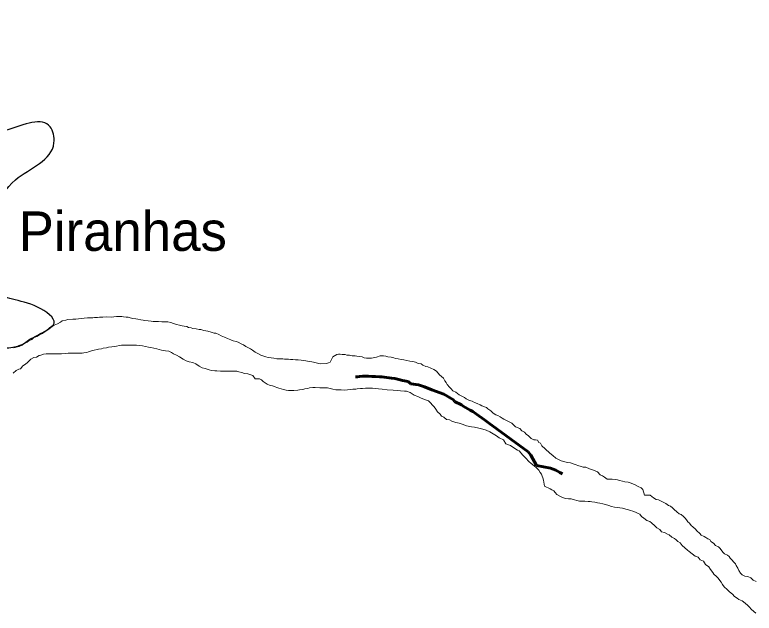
# Model space of a CAD drawing. Extents: x 553962 to 842807, y 8883888 to 9032388.
# Drawn here: x 636363 to 645735, y 8932203 to 8939787 of the extents above; entities that cross this region are included whole.
import ezdxf

# ---------------------------------------------------------------- set-up
doc = ezdxf.new("R2010")
doc.units = 0
doc.header["$LTSCALE"] = 150
doc.linetypes.add('LONG_DASH_SHORT_DASH', pattern=[9.9, 6, -1.2, 1.5, -1.2])
for name, color, linetype, lineweight in [('21', 7, 'Continuous', 25), ('25', 7, 'Continuous', 13), ('7', 7, 'LONG_DASH_SHORT_DASH', 60), ('9', 7, 'Continuous', 90)]:
    doc.layers.add(name, color=color, linetype=linetype, lineweight=lineweight)
doc.layers.add('41', color=7, linetype='Continuous')

msp = doc.modelspace()

# ---------------------------------------------------------------- linework, layer by layer
at = {"layer": '21'}
msp.add_spline([(635677.5, 8935542.3), (635110.6, 8935620.5), (634836.9, 8935855.3), (634709.8, 8936099.8), (634846.6, 8936275.8), (634973.7, 8936735.4), (635032.4, 8937263.6), (634739.1, 8937449.4), (634426.3, 8937517.8), (634700, 8937928.6), (634700, 8938261.1), (634533.8, 8938671.9), (634641.4, 8938906.6), (634768.4, 8938867.5), (634866.2, 8938740.3), (635130.1, 8938750.1), (635188.8, 8938564.3), (635325.6, 8938329.6), (635609.1, 8938251.3), (636273.8, 8938329.6), (636811.4, 8938368.7), (636860.3, 8938163.3), (636371.5, 8937693.9), (636136.9, 8937312.5), (636127.2, 8936784.3), (636156.5, 8936275.8), (636694.1, 8936060.6), (636850.5, 8935855.3), (636821.3, 8935831.4), (636756.6, 8935782.4), (636679.7, 8935742.2), (636611.5, 8935703.8), (636571.3, 8935684.5), (636504.8, 8935639.1), (636420.9, 8935593.6), (636337, 8935576.1), (636239.1, 8935562.1), (636151.7, 8935569.1), (636071.2, 8935593.6), (635990.8, 8935618.1), (635878.9, 8935632.1), (635826.5, 8935633.8), (635795, 8935628.6), (635758.3, 8935612.8), (635712.8, 8935584.8), (635680.9, 8935555.9), (635677.5, 8935542.3)], degree=3, dxfattribs=at)
at = {"layer": '25'}
for points in [[(636346.1, 8935565), (636366.1, 8935569.9), (636398.7, 8935579.7), (636418.7, 8935582.1), (636456.4, 8935599.4), (636479, 8935616.7), (636519.2, 8935636.5), (636539.3, 8935653.9), (636579.5, 8935671.2), (636602.1, 8935691), (636642.3, 8935710.8), (636675, 8935730.6), (636712.6, 8935747.9), (636737.7, 8935762.7), (636770.4, 8935785.1), (636793.1, 8935802.4), (636835.8, 8935834.7), (636863.5, 8935852), (636906.1, 8935869.3), (636941.3, 8935891.6), (636964, 8935908.9), (637009, 8935916.2), (637036.6, 8935923.5), (637099.2, 8935928.1), (637136.7, 8935930.3), (637169.2, 8935935.1), (637214.3, 8935937.3), (637241.8, 8935942.2), (637284.4, 8935946.9), (637304.4, 8935946.8), (637351.9, 8935946.4), (637374.4, 8935948.8), (637412, 8935951.1), (637437, 8935953.4), (637479.5, 8935955.6), (637524.6, 8935960.3), (637584.6, 8935954.9), (637652.2, 8935962), (637672.2, 8935961.8), (637694.7, 8935961.7), (637719.7, 8935961.5), (637742.2, 8935958.9), (637777.1, 8935953.6), (637799.7, 8935953.5), (637824.6, 8935945.8), (637859.6, 8935938.1), (637897, 8935932.8), (637922, 8935927.6), (637959.5, 8935922.4), (637989.5, 8935917.2), (638012, 8935914.5)], [(638012, 8935914.5), (638051.9, 8935909.3), (638091.9, 8935904), (638116.9, 8935901.3), (638154.4, 8935901.1), (638186.9, 8935898.3), (638226.9, 8935895.6), (638259.4, 8935895.4), (638281.9, 8935895.2), (638301.9, 8935895.1), (638341.9, 8935887.3), (638376.8, 8935874.6), (638414.2, 8935861.8), (638449.2, 8935851.6), (638486.6, 8935846.3), (638509.1, 8935841.1), (638544.1, 8935835.9), (638566.5, 8935825.7), (638599, 8935820.5), (638621.5, 8935812.9), (638663.9, 8935805.1), (638701.4, 8935799.8), (638721.4, 8935799.7), (638761.3, 8935786.9), (638808.8, 8935779.1), (638851.2, 8935763.8), (638891.1, 8935753.5), (638913.6, 8935750.8), (638951, 8935733.1), (638978.4, 8935717.9), (639020.8, 8935700.1), (639058.2, 8935684.8), (639103.1, 8935669.5), (639130.5, 8935656.8), (639170.4, 8935646.5), (639195.4, 8935636.3), (639232.7, 8935618.6), (639260.2, 8935605.8), (639290, 8935583.1), (639327.4, 8935565.3), (639349.8, 8935555.2), (639374.7, 8935535), (639412, 8935512.2), (639444.4, 8935494.5), (639481.7, 8935471.7), (639519.2, 8935458.9), (639544.1, 8935451.3), (639576.6, 8935443.5), (639614, 8935438.3), (639646.5, 8935433.1), (639686.5, 8935427.8), (639719, 8935425.1), (639739, 8935424.9), (639761.5, 8935424.8), (639784, 8935422.1), (639814, 8935421.9), (639834, 8935421.8), (639856.5, 8935419.1), (639889, 8935416.4), (639921.5, 8935413.7), (639956.5, 8935413.5), (639991.5, 8935408.2), (640021.5, 8935405.5), (640053.9, 8935400.3), (640093.9, 8935392.5), (640126.4, 8935389.8), (640148.9, 8935384.7), (640183.8, 8935376.9), (640233.7, 8935364.2), (640316.3, 8935366), (640339.2, 8935375.1), (640361.5, 8935385.8), (640394.5, 8935450.6), (640447.2, 8935480.3), (640467.3, 8935485.2), (640487.3, 8935485.1), (640514.8, 8935482.4), (640549.8, 8935479.7), (640572.2, 8935474.5), (640607.2, 8935471.8), (640639.7, 8935466.5), (640677.2, 8935463.8), (640699.7, 8935461.1), (640732.2, 8935455.9), (640767.1, 8935450.7), (640789.6, 8935440.5), (640822, 8935435.3), (640842.1, 8935435.2), (640864.6, 8935435), (640884.6, 8935434.9), (640947.2, 8935447), (640994.9, 8935466.7), (641014.9, 8935466.6), (641037.4, 8935466.4), (641067.3, 8935461.2), (641089.8, 8935453.6), (641132.3, 8935445.8), (641167.2, 8935440.5), (641189.7, 8935432.8), (641224.7, 8935427.6), (641259.6, 8935419.9)], [(638992.5, 8935272.2), (638970, 8935272.3), (638925, 8935272.6), (638897.5, 8935275.3), (638855, 8935278.1), (638825, 8935285.8), (638777.6, 8935303.6), (638737.7, 8935311.4), (638700.3, 8935331.7), (638658.1, 8935364.5), (638618.2, 8935382.3), (638573.2, 8935387.6), (638535.8, 8935402.8), (638495.9, 8935423.1), (638451.1, 8935451), (638413.8, 8935471.2), (638376.4, 8935489), (638351.5, 8935506.7), (638314.1, 8935522), (638274.1, 8935529.8), (638224.2, 8935537.6), (638161.8, 8935553), (638086.8, 8935568.6), (638059.4, 8935576.2), (638019.4, 8935581.5), (637982, 8935591.8), (637947, 8935594.5), (637907, 8935599.8), (637884.5, 8935599.9), (637847, 8935600.2), (637827, 8935600.3), (637792, 8935600.5), (637754.5, 8935600.8), (637714.4, 8935601.1), (637691.9, 8935596.2), (637654.3, 8935588.9), (637631.8, 8935584.1), (637591.7, 8935576.8), (637549.2, 8935574.6), (637524.1, 8935567.3), (637481.5, 8935560), (637461.5, 8935552.7), (637426.4, 8935547.9), (637406.4, 8935543), (637371.3, 8935535.7), (637336.2, 8935528.4), (637298.6, 8935516.2), (637278.5, 8935508.8), (637238.5, 8935504.1), (637215.9, 8935499.2), (637180.9, 8935499.4), (637135.9, 8935499.7), (637105.9, 8935499.9), (637063.4, 8935500.2), (637040.8, 8935497.9), (637000.8, 8935493.1), (636955.8, 8935490.9), (636930.8, 8935491.1), (636890.7, 8935488.8), (636868.2, 8935489), (636830.7, 8935489.2), (636810.7, 8935489.4), (636780.7, 8935489.6), (636760.7, 8935489.7), (636725.6, 8935484.9), (636693, 8935475.1), (636673, 8935467.8), (636640.3, 8935447.9), (636605.2, 8935443.2), (636567.6, 8935420.9), (636524.7, 8935381.1), (636499.6, 8935358.7), (636466.9, 8935336.4), (636436.6, 8935301.6), (636416.5, 8935294.2), (636378.9, 8935276.9), (636343.6, 8935244.6)], [(641259.6, 8935419.9), (641294.6, 8935414.6), (641334.5, 8935404.4), (641369.5, 8935399.1), (641409.5, 8935393.8), (641441.9, 8935383.6), (641474.3, 8935368.4), (641514.3, 8935363.1), (641536.7, 8935345.4), (641574.1, 8935330.2), (641596.6, 8935325), (641636.4, 8935307.2), (641673.8, 8935289.5), (641708.7, 8935271.7), (641748.3, 8935223.9), (641798.1, 8935183.5), (641812.8, 8935148.3), (641832.6, 8935125.7), (641842.5, 8935100.6), (641872.2, 8935067.8), (641894.6, 8935047.7), (641916.9, 8935022.5), (641954.2, 8935002.2), (641994, 8934971.9), (642028.9, 8934954.1), (642063.8, 8934936.4), (642086.2, 8934918.7), (642126, 8934898.4), (642161, 8934890.7), (642188.4, 8934873), (642225.8, 8934860.2), (642260.7, 8934842.4), (642283.1, 8934832.3), (642318, 8934819.5), (642340.5, 8934811.9), (642357.8, 8934791.7), (642395.2, 8934769), (642427.4, 8934736.2), (642462.3, 8934715.9), (642484.8, 8934708.3), (642517.1, 8934690.5), (642539.5, 8934675.4), (642561.9, 8934660.2), (642604.3, 8934642.4), (642661.6, 8934609.5), (642711.2, 8934564.1), (642766.1, 8934543.7), (642790.9, 8934513.5), (642825.8, 8934495.7), (642845.6, 8934470.6), (642875.5, 8934450.3), (642907.7, 8934417.6), (642942.6, 8934402.3), (642965.1, 8934402.2), (642987.6, 8934394.5), (643004.9, 8934366.9), (643027.3, 8934356.7), (643044.6, 8934324), (643084.3, 8934286.2), (643146.4, 8934233.2), (643183.7, 8934202.9), (643221, 8934167.7), (643253.4, 8934152.4), (643288.2, 8934132.2), (643323.2, 8934124.4), (643363.1, 8934114.1), (643405.6, 8934108.8), (643440.5, 8934096.1), (643477.9, 8934083.3), (643500.4, 8934075.7), (643542.8, 8934060.4), (643567.8, 8934055.2), (643602.8, 8934052.5), (643647.6, 8934034.7), (643685, 8934019.4), (643717.5, 8934009.2), (643749.9, 8933993.9), (643784.6, 8933958.6), (643814.5, 8933943.4), (643836.9, 8933925.7), (643871.7, 8933903), (643899.2, 8933902.8), (643936.7, 8933900.1), (643971.7, 8933897.3), (644004.2, 8933892.1), (644026.7, 8933884.4), (644066.6, 8933876.7), (644096.6, 8933868.9), (644136.6, 8933863.7), (644161.5, 8933856), (644196.4, 8933843.2), (644226.3, 8933830.5), (644263.7, 8933810.3), (644301.1, 8933790), (644323.4, 8933772.3), (644345.4, 8933699.6), (644415.4, 8933699.1), (644437.8, 8933683.9), (644460.2, 8933663.8), (644492.6, 8933646), (644522.5, 8933640.8)], [(642690, 8934297.2), (642645.2, 8934327.5), (642587.9, 8934347.9), (642556.4, 8934400.2), (642504.8, 8934424.3), (642466.9, 8934451.8), (642425.6, 8934475.9), (642384.3, 8934503.4), (642339.5, 8934524.1), (642294.8, 8934534.4), (642294.8, 8934534.4), (642246.6, 8934548.2), (642188.1, 8934561.9), (642151.8, 8934566.1), (642086.9, 8934579), (642032, 8934596.9), (641994.6, 8934612.2), (641952.2, 8934620), (641902.2, 8934635.3), (641874.9, 8934653.1), (641834.9, 8934658.3), (641800.1, 8934686.1), (641770.2, 8934701.3), (641755.4, 8934726.4), (641723.1, 8934756.7), (641698.3, 8934789.4), (641681, 8934817.1), (641663.7, 8934837.2), (641628.9, 8934872.5), (641609.1, 8934892.6), (641558.1, 8934912.8), (641506.5, 8934933.5), (641473.6, 8934950.3), (641426.3, 8934968.1), (641376.5, 8935001), (641329.1, 8935016.3), (641301.6, 8935019), (641254.1, 8935021.8), (641209.1, 8935024.7), (641159.1, 8935027.5), (641081.6, 8935035.5), (641021.6, 8935040.9), (640971.7, 8935046.2), (640936.7, 8935051.5), (640899.2, 8935054.2), (640864.2, 8935054.5), (640841.7, 8935054.6), (640806.6, 8935054.8), (640769.1, 8935052.6), (640744.1, 8935050.3), (640704, 8935048), (640684, 8935043.2), (640649, 8935040.9), (640621.4, 8935036.1), (640578.9, 8935033.8), (640543.8, 8935031.6), (640498.8, 8935031.8), (640471.3, 8935032), (640451.3, 8935032.2), (640431.3, 8935032.3), (640393.9, 8935042.6), (640358.9, 8935052.8), (640326.5, 8935058), (640229.1, 8935058.3), (640168.9, 8935061.6), (640141.4, 8935061.8), (640098.9, 8935059.5), (640076.3, 8935052.2), (640041.2, 8935047.4), (640016.2, 8935040.1), (639971.1, 8935032.8), (639951.1, 8935028), (639898.5, 8935025.8), (639856, 8935026.1), (639833.5, 8935026.2), (639801, 8935029), (639768.6, 8935039.2), (639738.6, 8935044.4), (639708.7, 8935054.6), (639686.2, 8935062.3), (639663.8, 8935072.4), (639628.9, 8935085.2), (639601.4, 8935090.4), (639564, 8935105.6), (639536.6, 8935120.8), (639511.7, 8935141), (639489.3, 8935158.7), (639464.5, 8935173.9), (639409.4, 8935171.8), (639379.8, 8935217), (639342.3, 8935227.3), (639317.4, 8935234.9), (639274.9, 8935242.7), (639240, 8935255.5), (639202.5, 8935263.2), (639177.6, 8935270.9), (639125.1, 8935271.3), (639090, 8935271.5), (639050, 8935271.8), (639030, 8935271.9), (638992.5, 8935272.2)], [(645677.7, 8932278.8), (645655.3, 8932301.4), (645620.5, 8932329.2), (645580.8, 8932359.5), (645540.9, 8932377.3), (645518.5, 8932395), (645483.6, 8932415.2), (645461.3, 8932445.4), (645424.1, 8932475.7), (645394.3, 8932503.4), (645354.5, 8932536.3), (645334.7, 8932566.4), (645317.4, 8932596.6), (645297.6, 8932616.7), (645277.8, 8932646.9), (645258, 8932669.6), (645225.7, 8932697.3), (645210.8, 8932717.5), (645181.1, 8932755.2), (645161.4, 8932792.9), (645119.1, 8932820.7), (645094.4, 8932863.4), (645052, 8932881.2), (645024.7, 8932911.5), (644987.3, 8932926.7), (644950, 8932954.5), (644912.7, 8932984.8), (644890.3, 8933002.5), (644855.6, 8933032.8), (644820.8, 8933063), (644798.5, 8933093.2), (644766.1, 8933113.5), (644746.3, 8933133.6), (644723.9, 8933148.8), (644691.5, 8933166.5), (644656.7, 8933196.8), (644634.3, 8933204.5), (644599.4, 8933224.7), (644559.5, 8933235), (644539.7, 8933262.7), (644499.8, 8933285.5), (644477.5, 8933310.6), (644432.8, 8933348.5), (644410.4, 8933363.7), (644375.5, 8933378.9), (644338.2, 8933406.7), (644305.8, 8933426.9), (644286, 8933457.1), (644263.6, 8933467.3), (644228.7, 8933485), (644198.8, 8933497.7), (644166.3, 8933505.5), (644143.9, 8933513.1), (644106.4, 8933520.9), (644066.5, 8933533.7), (644034, 8933538.9), (643996.6, 8933544.2), (643964.1, 8933546.9), (643926.6, 8933557.1), (643891.7, 8933569.9), (643851.8, 8933582.7), (643816.8, 8933590.4), (643779.4, 8933595.7), (643749.4, 8933603.4), (643716.9, 8933608.6), (643677, 8933616.4), (643654.5, 8933619), (643632, 8933619.2), (643587, 8933622), (643564.5, 8933624.6), (643542, 8933624.8), (643522, 8933624.9), (643487, 8933630.1), (643457, 8933637.8), (643417.1, 8933650.6), (643379.6, 8933653.4), (643342.1, 8933658.6), (643304.7, 8933668.9), (643269.8, 8933686.7), (643232.5, 8933706.9), (643212.7, 8933734.6), (643195.3, 8933754.7), (643170.4, 8933764.9), (643148, 8933777.6), (643078.2, 8933813.1), (643066.3, 8933890.8), (643056.5, 8933918.4), (643046.7, 8933941), (643039.3, 8933966.1), (643022, 8933986.2), (643004.7, 8934016.4), (642970, 8934051.7), (642947.6, 8934071.8), (642910.3, 8934099.6), (642880.5, 8934127.3), (642842.1, 8934169.7), (642842.1, 8934169.7), (642804.3, 8934207.6), (642755, 8934260.3), (642734.8, 8934269.3), (642690, 8934297.2)], [(644522.5, 8933640.8), (644547.4, 8933628.1), (644574.8, 8933612.9), (644614.7, 8933592.6), (644649.5, 8933569.9), (644674.5, 8933559.7), (644699.3, 8933537), (644721.7, 8933519.3), (644756.5, 8933489.1), (644786.3, 8933461.3), (644811.2, 8933453.6), (644841.1, 8933428.4), (644860.9, 8933408.2), (644875.7, 8933385.6), (644895.6, 8933363), (644915.4, 8933342.8), (644935.2, 8933312.6), (644957.6, 8933297.4), (644989.9, 8933267.2), (645007.2, 8933247.1), (645044.5, 8933214.3), (645064.4, 8933194.1), (645099.2, 8933176.3), (645124.2, 8933163.7), (645149, 8933146), (645171.5, 8933135.8), (645186.3, 8933113.2), (645221.2, 8933090.4), (645243.4, 8933060.2), (645280.8, 8933045), (645303.2, 8933024.8), (645325.5, 8932994.6), (645342.8, 8932974.4), (645360.2, 8932954.3), (645395.1, 8932936.6), (645420, 8932921.4), (645432.3, 8932901.3), (645454.6, 8932873.6), (645474.5, 8932853.4), (645496.8, 8932830.7), (645506.6, 8932808.1), (645526.4, 8932775.5), (645541.2, 8932742.8), (645563.4, 8932710.1), (645583.3, 8932690), (645618.1, 8932672.2), (645653.1, 8932669.5), (645690.5, 8932651.7), (645722.8, 8932621.4), (645760.2, 8932606.2)], [(645754.6, 8932203.1), (645732.3, 8932223.3), (645697.5, 8932253.6), (645677.7, 8932278.8)]]:
    msp.add_lwpolyline(points, dxfattribs=at)
at = {"layer": '7'}
for points in [[(641349.5, 8935138.5), (641279.6, 8935153.8), (641232.2, 8935166.6), (641182.2, 8935179.4), (641137.2, 8935182.1), (641014.8, 8935197.8), (640987.4, 8935200.4), (640937.4, 8935200.7), (640887.4, 8935203.5), (640847.4, 8935206.2), (640824.9, 8935206.3), (640794.9, 8935206.5), (640772.4, 8935206.6), (640732.4, 8935204.3), (640707.4, 8935199.4), (640683.2, 8935198.4)], [(643306.9, 8933971.4), (643271.7, 8933987.2), (643222, 8934017.5), (643154.6, 8934040.4), (642977.3, 8934076.3), (642905.7, 8934204.3), (642868.5, 8934249.6), (642368.5, 8934617.6), (642318.7, 8934652.9), (642216.7, 8934723.5), (642166.9, 8934758.8), (642137, 8934776.5), (642047.4, 8934827), (642025, 8934842.1), (641937.8, 8934885.1), (641922.9, 8934907.7), (641800.9, 8934978.4), (641648.8, 8935034.3), (641556.5, 8935072.3), (641479.2, 8935095.2), (641381.8, 8935110.8), (641349.5, 8935138.5)]]:
    msp.add_lwpolyline(points, dxfattribs=at)
at = {"layer": '9'}
msp.add_spline([(637260.6, 8972975.8), (641524.5, 8971056.2), (652526.1, 8965412.7), (653164.3, 8965062.8), (670790.5, 8953770.1), (686194, 8943929.9), (696283.3, 8937647.1)], degree=3, dxfattribs=at)

# ---------------------------------------------------------------- texts
at = {"layer": '41'}
msp.add_text('Piranhas', height=500, dxfattribs=at).set_placement((636412.8, 8936794.9))

doc.saveas('drawing.dxf')
